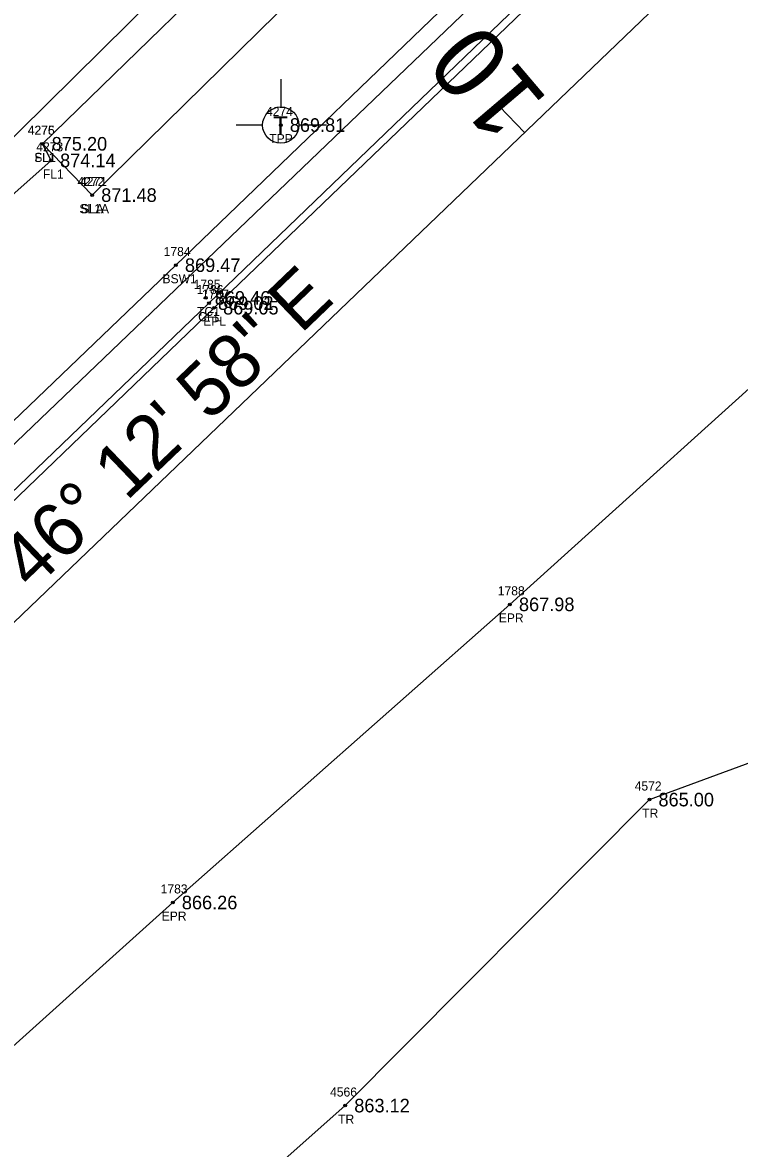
# Model space of a CAD drawing. Extents: x 1622501 to 1626664, y 1117816 to 1121579.
# Drawn here: x 1625315.5 to 1625394.8, y 1120448.8 to 1120573.2 of the extents above; entities that cross this region are included whole.
import ezdxf

# ---------------------------------------------------------------- set-up
doc = ezdxf.new("R2010")
doc.units = 0
for name, color, linetype in [('RD_EX_Conc', 7, 'Continuous'), ('RD_EX_Conc_txCode', 7, 'Continuous'), ('RD_EX_DR_Pipe', 7, 'Continuous'), ('RD_EX_Fence_Other', 7, 'Continuous'), ('RD_EX_Fence_Other_txCode', 7, 'Continuous'), ('RD_EX_Road', 7, 'Continuous'), ('RD_EX_Road_txCode', 7, 'Continuous'), ('RD_EX_TX_Conc_ELEV', 7, 'Continuous'), ('RD_EX_TX_Fence_Other_ELEV', 7, 'Continuous'), ('RD_EX_TX_Road_ELEV', 7, 'Continuous'), ('RD_EX_TX_UT_ELEV', 7, 'Continuous'), ('RD_EX_TX_VEG_ELEV', 7, 'Continuous'), ('RD_EX_UT', 7, 'Continuous'), ('RD_EX_UT_txCode', 7, 'Continuous'), ('RD_EX_VEG', 7, 'Continuous'), ('RD_EX_VEG_txCode', 7, 'Continuous'), ('RD_HC_Cl', 7, 'Continuous'), ('RD_HC_Data', 7, 'Continuous'), ('RD_HC_Data_Tic', 7, 'Continuous'), ('RD_HC_TX_Sta50', 7, 'Continuous'), ('RD_SMD_Locator', 7, 'Continuous')]:
    doc.layers.add(name, color=color, linetype=linetype)

msp = doc.modelspace()

# ---------------------------------------------------------------- linework, layer by layer
at = {"layer": 'RD_EX_Conc'}
for points in [[(1624897.38, 1120127.59), (1624903.7, 1120133.25), (1624939.77, 1120167.41), (1624977.14, 1120202.76), (1625013.59, 1120237.14), (1625049.49, 1120270.84), (1625084.28, 1120303.48), (1625121.79, 1120338.74), (1625157.61, 1120372.54), (1625193.03, 1120405.9), (1625230.27, 1120441.11), (1625263.99, 1120473.05), (1625301.8, 1120509.25), (1625336.15, 1120542.22), (1625372.25, 1120576.99), (1625405.36, 1120609.31), (1625409.32, 1120614.52), (1625412.46, 1120620.32), (1625414.42, 1120627.02), (1625414.97, 1120636.14), (1625412.91, 1120644.37), (1625411.04, 1120648.09), (1625399.27, 1120667.19)], [(1624899.89, 1120137.53), (1624936.24, 1120171.7), (1624973.26, 1120206.73), (1625009.73, 1120241.18), (1625045.82, 1120275.1), (1625080.72, 1120307.72), (1625118.03, 1120342.85), (1625154.46, 1120377.15), (1625189.45, 1120410.1), (1625226.4, 1120445.05), (1625260.08, 1120477.09), (1625298.21, 1120513.61), (1625332.49, 1120546.41), (1625368.4, 1120581), (1625401.3, 1120613.09), (1625404.62, 1120617.81), (1625407.29, 1120622.41), (1625408.96, 1120627.09), (1625409.26, 1120635.88), (1625414.41, 1120636.08)]]:
    msp.add_lwpolyline(points, dxfattribs=at)
at = {"layer": 'RD_EX_DR_Pipe'}
msp.add_lwpolyline([(1625495.16, 1120700.17), (1625478.48, 1120693.94), (1625478.48, 1120693.94), (1625401.27, 1120618.61), (1625386.85, 1120595.89), (1625386.85, 1120595.89), (1625239.34, 1120454.58), (1625067.49, 1120292.51), (1624913.32, 1120147.08), (1624906.32, 1120142.58), (1624803.57, 1120043.73), (1624612.21, 1119870.34), (1624528.3, 1119793.12)], dxfattribs=at)
at = {"layer": 'RD_EX_Fence_Other'}
for points in [[(1624882.11, 1120146.41), (1624922.83, 1120188.17), (1624952.58, 1120216.9), (1624993.86, 1120256.56), (1625030.93, 1120289.64), (1625069.58, 1120326), (1625106.79, 1120358.46), (1625145.39, 1120394.48), (1625163.87, 1120411), (1625180.05, 1120426.7), (1625211.37, 1120456.62), (1625250.44, 1120494.55), (1625284.57, 1120527.63), (1625318.69, 1120557.98), (1625317.76, 1120559.82), (1625354.44, 1120595.49), (1625389.43, 1120629.69)], [(1625301.06, 1120557.29), (1625306.07, 1120552.23), (1625342.45, 1120588.14), (1625339.39, 1120591.56)]]:
    msp.add_lwpolyline(points, dxfattribs=at)
at = {"layer": 'RD_EX_Road'}
for points in [[(1625193.61, 1120405.27), (1625230.89, 1120440.45), (1625264.54, 1120472.47), (1625302.32, 1120508.62), (1625336.71, 1120541.71), (1625372.74, 1120576.32), (1625405.89, 1120608.62), (1625410, 1120614.05), (1625413.22, 1120619.88), (1625415.32, 1120626.89), (1625415.74, 1120636.2), (1625413.75, 1120644.59), (1625411.82, 1120648.58), (1625399.98, 1120667.63), (1625382.55, 1120696.16), (1625366.98, 1120721.11), (1625360.43, 1120729.15), (1625352.16, 1120734.41)], [(1625181.69, 1120345.9), (1625220.31, 1120377.13), (1625258.03, 1120409.29), (1625294.92, 1120442.52), (1625332.15, 1120475.99), (1625369.41, 1120508.93), (1625406.05, 1120541.99), (1625433.22, 1120564.13), (1625448.7, 1120570.32), (1625464.82, 1120570.79), (1625476.01, 1120566.13), (1625482.04, 1120560.48), (1625485.22, 1120563.72), (1625509.39, 1120543.44), (1625527.32, 1120530.91), (1625550.79, 1120521.99), (1625574.31, 1120522.53), (1625598.59, 1120533.3), (1625630.48, 1120557.04)]]:
    msp.add_lwpolyline(points, dxfattribs=at)
at = {"layer": 'RD_EX_UT'}
for p, q in [((1625344.08, 1120566.96), (1625344.08, 1120563.89)), ((1625339.15, 1120561.9), (1625342.08, 1120561.9)), ((1625346.08, 1120561.9), (1625349.15, 1120561.9))]:
    msp.add_line(p, q, dxfattribs=at)
msp.add_circle((1625344.08, 1120561.89), 2, dxfattribs=at)
at = {"layer": 'RD_EX_VEG'}
for points in [[(1625323.24, 1120554.15), (1625317.76, 1120559.82), (1625354.44, 1120595.49), (1625377.14, 1120616.38)], [(1625323.24, 1120554.15), (1625357.93, 1120588.25), (1625377.86, 1120606.82), (1625377.14, 1120616.38)], [(1624512.21, 1119665.08), (1624623.15, 1119770.79), (1624648.99, 1119820.53), (1624692.77, 1119846.8), (1624723.16, 1119887.22), (1624826.69, 1119986.15), (1624990.88, 1120115.75), (1625041.88, 1120148.03), (1625088.84, 1120154.11), (1625168.57, 1120217.07), (1625166.16, 1120273.07), (1625241.55, 1120352.71), (1625279.72, 1120390.08), (1625351.21, 1120453.55), (1625384.83, 1120487.36), (1625414.17, 1120498.18), (1625443.21, 1120451.74)]]:
    msp.add_lwpolyline(points, dxfattribs=at)
at = {"layer": 'RD_HC_Cl'}
msp.add_line((1625124.67, 1120324.94), (1625539.12, 1120722.16), dxfattribs=at)
at = {"layer": 'RD_HC_Data_Tic'}
msp.add_line((1625371.04, 1120561.07), (1625368.27, 1120563.95), dxfattribs=at)
at = {"layer": 'RD_SMD_Locator'}
for centre in [(1625344.08, 1120561.89), (1625317.76, 1120559.82), (1625317.76, 1120559.82), (1625318.69, 1120557.98), (1625323.24, 1120554.15), (1625323.24, 1120554.15), (1625332.49, 1120546.41), (1625335.79, 1120542.79), (1625336.15, 1120542.22), (1625336.71, 1120541.71), (1625369.41, 1120508.93), (1625384.83, 1120487.36), (1625332.15, 1120475.99), (1625351.21, 1120453.55)]:
    msp.add_circle(centre, 0.15, dxfattribs=at)

# ---------------------------------------------------------------- texts
at = {"layer": 'RD_EX_Conc_txCode'}
for s, p in [('1784', (1625331.14, 1120547.41)), ('BSW1', (1625331.01, 1120544.41)), ('1785', (1625334.45, 1120543.79)), ('1786', (1625334.78, 1120543.22)), ('TC1', (1625334.83, 1120540.79)), ('CFL', (1625334.95, 1120540.22))]:
    msp.add_text(s, height=1, dxfattribs=at).set_placement(p)
at = {"layer": 'RD_EX_Fence_Other_txCode'}
for s, p in [('4275', (1625316.13, 1120560.82)), ('4273', (1625317.06, 1120558.98)), ('FL1', (1625316.87, 1120557.82)), ('FL1', (1625317.79, 1120555.98))]:
    msp.add_text(s, height=1, dxfattribs=at).set_placement(p)
at = {"layer": 'RD_EX_Road_txCode'}
for s, p in [('1787', (1625335.37, 1120542.71)), ('EPL', (1625335.51, 1120539.71)), ('1788', (1625368.07, 1120509.93)), ('EPR', (1625368.18, 1120506.93)), ('1783', (1625330.81, 1120476.99)), ('EPR', (1625330.92, 1120473.99))]:
    msp.add_text(s, height=1, dxfattribs=at).set_placement(p)
at = {"layer": 'RD_EX_TX_Conc_ELEV'}
for s, p in [('869.47', (1625333.49, 1120545.66)), ('869.46', (1625336.79, 1120542.04)), ('869.02', (1625337.15, 1120541.47))]:
    msp.add_text(s, height=1.5, dxfattribs=at).set_placement(p)
at = {"layer": 'RD_EX_TX_Fence_Other_ELEV'}
for s, p in [('875.20', (1625318.76, 1120559.07)), ('874.14', (1625319.69, 1120557.23))]:
    msp.add_text(s, height=1.5, dxfattribs=at).set_placement(p)
at = {"layer": 'RD_EX_TX_Road_ELEV'}
for s, p in [('869.05', (1625337.71, 1120540.96)), ('867.98', (1625370.41, 1120508.18)), ('866.26', (1625333.15, 1120475.24))]:
    msp.add_text(s, height=1.5, dxfattribs=at).set_placement(p)
at = {"layer": 'RD_EX_TX_UT_ELEV'}
msp.add_text('869.81', height=1.5, dxfattribs=at).set_placement((1625345.08, 1120561.14))
at = {"layer": 'RD_EX_TX_VEG_ELEV'}
for s, p in [('875.20', (1625318.76, 1120559.07)), ('871.48', (1625324.24, 1120553.4)), ('871.48', (1625324.24, 1120553.4)), ('865.00', (1625385.83, 1120486.61)), ('863.12', (1625352.21, 1120452.8))]:
    msp.add_text(s, height=1.5, dxfattribs=at).set_placement(p)
at = {"layer": 'RD_EX_UT'}
msp.add_text('T', height=2, dxfattribs=at).set_placement((1625343.23, 1120560.84))
at = {"layer": 'RD_EX_UT_txCode'}
for s, p in [('4274', (1625342.45, 1120562.89)), ('TPP', (1625342.81, 1120559.89))]:
    msp.add_text(s, height=1, dxfattribs=at).set_placement(p)
at = {"layer": 'RD_EX_VEG_txCode'}
for s, p in [('4276', (1625316.11, 1120560.82)), ('SL1', (1625316.84, 1120557.82)), ('4272', (1625321.61, 1120555.15)), ('4271', (1625321.89, 1120555.15)), ('SL1A', (1625321.83, 1120552.15)), ('SLA', (1625321.99, 1120552.15)), ('4572', (1625383.2, 1120488.36)), ('TR', (1625384.03, 1120485.36)), ('4566', (1625349.53, 1120454.55)), ('TR', (1625350.42, 1120451.55))]:
    msp.add_text(s, height=1, dxfattribs=at).set_placement(p)
at = {"layer": 'RD_HC_Data'}
msp.add_text('N 46%%d 12\' 58" E', height=6, rotation=43.7838, dxfattribs=at).set_placement((1625310.86, 1120504.77))
at = {"layer": 'RD_HC_TX_Sta50'}
msp.add_text('10', height=8, rotation=130.3644, dxfattribs=at).set_placement((1625373.77, 1120564.58))

doc.saveas('drawing.dxf')
